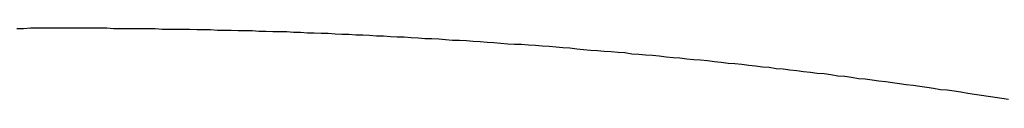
# Model space of a CAD drawing. Extents: x 1107 to 4046, y 937 to 3355.
# Tile 537 of 656: x 2227.386 to 2229.262, y 2668.163 to 2668.299. Entities that reach past the tile are written whole.
import ezdxf

# ---------------------------------------------------------------- set-up
doc = ezdxf.new("R2010")
doc.units = 0
doc.layers.add('KF_VIDA_L___C_REAR', color=7, linetype='CONTINUOUS')

# ---------------------------------------------------------------- blocks, each defined once
blk = doc.blocks.new('KF_VIDA_L___C_REAR')
at = {"layer": 'KF_VIDA_L___C_REAR'}
blk.add_polyline3d([(42.2912, 978.95, 0), (42.2783, 978.952, 0), (42.2653, 978.954, 0), (42.2523, 978.956, 0), (42.2393, 978.958, 0), (42.2263, 978.96, 0), (42.2133, 978.962, 0), (42.2003, 978.964, 0), (42.1873, 978.966, 0), (42.1743, 978.968, 0), (42.1613, 978.969, 0), (42.1483, 978.971, 0), (42.1352, 978.973, 0), (42.1222, 978.975, 0), (42.1092, 978.977, 0), (42.0962, 978.978, 0), (42.0831, 978.98, 0), (42.0701, 978.982, 0), (42.0571, 978.984, 0), (42.044, 978.985, 0), (42.031, 978.987, 0), (42.018, 978.989, 0), (42.0049, 978.99, 0), (41.9919, 978.992, 0), (41.9788, 978.994, 0), (41.9658, 978.995, 0), (41.9527, 978.997, 0), (41.9397, 978.999, 0), (41.9266, 979, 0), (41.9136, 979.002, 0), (41.9005, 979.003, 0), (41.8874, 979.005, 0), (41.8744, 979.006, 0), (41.8613, 979.008, 0), (41.8482, 979.009, 0), (41.8351, 979.011, 0), (41.8221, 979.012, 0), (41.809, 979.014, 0), (41.7959, 979.015, 0), (41.7828, 979.017, 0), (41.7697, 979.018, 0), (41.7566, 979.019, 0), (41.7435, 979.021, 0), (41.7305, 979.022, 0), (41.7174, 979.024, 0), (41.7043, 979.025, 0), (41.6912, 979.026, 0), (41.6781, 979.027, 0), (41.665, 979.029, 0), (41.6519, 979.03, 0), (41.6387, 979.031, 0), (41.6256, 979.033, 0), (41.6125, 979.034, 0), (41.5994, 979.035, 0), (41.5863, 979.036, 0), (41.5732, 979.037, 0), (41.5601, 979.039, 0), (41.5469, 979.04, 0), (41.5338, 979.041, 0), (41.5207, 979.042, 0), (41.5076, 979.043, 0), (41.4944, 979.044, 0), (41.4813, 979.045, 0), (41.4682, 979.046, 0), (41.4551, 979.048, 0), (41.4419, 979.049, 0), (41.4288, 979.05, 0), (41.4156, 979.051, 0), (41.4025, 979.052, 0), (41.3894, 979.053, 0), (41.3762, 979.054, 0), (41.3631, 979.055, 0), (41.3499, 979.055, 0), (41.3368, 979.056, 0), (41.3236, 979.057, 0), (41.3105, 979.058, 0), (41.2973, 979.059, 0), (41.2842, 979.06, 0), (41.271, 979.061, 0), (41.2579, 979.062, 0), (41.2447, 979.063, 0), (41.2316, 979.063, 0), (41.2184, 979.064, 0), (41.2052, 979.065, 0), (41.1921, 979.066, 0), (41.1789, 979.066, 0), (41.1658, 979.067, 0), (41.1526, 979.068, 0), (41.1394, 979.069, 0), (41.1263, 979.069, 0), (41.1131, 979.07, 0), (41.0999, 979.071, 0), (41.0868, 979.071, 0), (41.0736, 979.072, 0), (41.0604, 979.073, 0), (41.0472, 979.073, 0), (41.0341, 979.074, 0), (41.0209, 979.074, 0), (41.0077, 979.075, 0), (40.9945, 979.076, 0), (40.9814, 979.076, 0), (40.9682, 979.077, 0), (40.955, 979.077, 0), (40.9418, 979.078, 0), (40.9286, 979.078, 0), (40.9155, 979.079, 0), (40.9023, 979.079, 0), (40.8891, 979.079, 0), (40.8759, 979.08, 0), (40.8627, 979.08, 0), (40.8495, 979.081, 0), (40.8364, 979.081, 0), (40.8232, 979.081, 0), (40.81, 979.082, 0), (40.7968, 979.082, 0), (40.7836, 979.082, 0), (40.7704, 979.083, 0), (40.7572, 979.083, 0), (40.744, 979.083, 0), (40.7309, 979.084, 0), (40.7177, 979.084, 0), (40.7045, 979.084, 0), (40.6913, 979.084, 0), (40.6781, 979.084, 0), (40.6649, 979.085, 0), (40.6517, 979.085, 0), (40.6385, 979.085, 0), (40.6253, 979.085, 0), (40.6121, 979.085, 0), (40.5989, 979.085, 0), (40.5858, 979.085, 0), (40.5726, 979.086, 0), (40.5594, 979.086, 0), (40.5462, 979.086, 0), (40.533, 979.086, 0), (40.5198, 979.086, 0), (40.5066, 979.086, 0), (40.4934, 979.086, 0), (40.4802, 979.086, 0), (40.467, 979.086, 0), (40.4538, 979.086, 0), (40.4406, 979.086, 0), (40.4274, 979.086, 0), (40.4142, 979.085, 0), (40.4011, 979.085, 0)], dxfattribs=at)

msp = doc.modelspace()

# ---------------------------------------------------------------- block references
at = {"layer": 'KF_VIDA_L___C_REAR'}
msp.add_blockref('KF_VIDA_L___C_REAR', (2186.9791, 1689.2132), dxfattribs=at)

doc.saveas('drawing.dxf')
